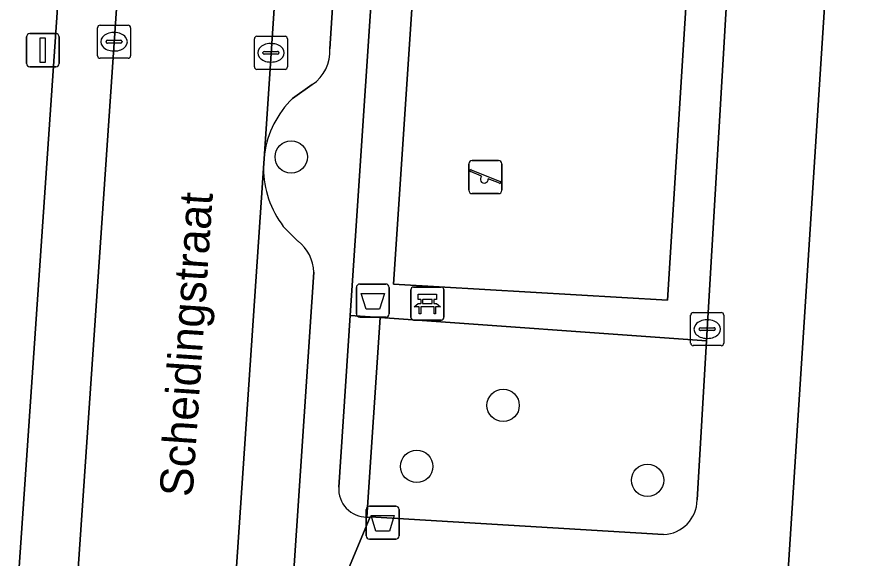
# Model space of a CAD drawing. Extents: x 160349 to 161355, y 381727 to 382854.
# Drawn here: x 160524.64 to 160550.69, y 382082.48 to 382098.86 of the extents above; entities that cross this region are included whole.
import ezdxf

# ---------------------------------------------------------------- set-up
doc = ezdxf.new("R2010")
doc.units = 0
for name, color, linetype in [('IMGEO_Afvalbak', 7, 'Continuous'), ('IMGEO_Bank', 7, 'Continuous'), ('IMGEO_Boom', 7, 'Continuous'), ('IMGEO_Erf', 7, 'Continuous'), ('IMGEO_Groenvoorziening', 7, 'Continuous'), ('IMGEO_Haag', 7, 'Continuous'), ('IMGEO_Kolk', 7, 'Continuous'), ('IMGEO_Lichtmast', 7, 'Continuous'), ('IMGEO_Openbare_ruimte_label', 7, 'Continuous'), ('IMGEO_Parkeervlak_open', 7, 'Continuous'), ('IMGEO_Rijbaan_lokaal_open', 7, 'Continuous'), ('IMGEO_Speelvoorziening', 7, 'Continuous'), ('IMGEO_Terreindeel_zand', 7, 'Continuous'), ('IMGEO_Voetpad_open', 7, 'Continuous')]:
    doc.layers.add(name, color=color, linetype=linetype)

msp = doc.modelspace()

# ---------------------------------------------------------------- linework, layer by layer
at = {"layer": 'IMGEO_Afvalbak'}
for p, q in [((160534.907, 382089.89), (160534.907, 382090.69)), ((160534.907, 382090.69), (160534.907, 382089.89)), ((160535.007, 382090.79), (160535.797, 382090.79)), ((160535.797, 382090.79), (160535.007, 382090.79)), ((160535.897, 382090.69), (160535.897, 382089.89)), ((160535.897, 382089.89), (160535.897, 382090.69)), ((160535.797, 382089.79), (160535.007, 382089.79)), ((160535.007, 382089.79), (160535.797, 382089.79)), ((160535.207, 382083.169), (160535.207, 382083.969)), ((160535.207, 382083.969), (160535.207, 382083.169)), ((160535.307, 382084.069), (160536.097, 382084.069)), ((160536.097, 382084.069), (160535.307, 382084.069)), ((160536.197, 382083.969), (160536.197, 382083.169)), ((160536.197, 382083.169), (160536.197, 382083.969)), ((160536.097, 382083.069), (160535.307, 382083.069)), ((160535.307, 382083.069), (160536.097, 382083.069))]:
    msp.add_line(p, q, dxfattribs=at)
for points in [[(160535.05, 382090.504), (160535.754, 382090.504), (160535.605, 382090.034), (160535.199, 382090.034), (160535.05, 382090.504)], [(160535.35, 382083.783), (160536.054, 382083.783), (160535.905, 382083.313), (160535.499, 382083.313), (160535.35, 382083.783)]]:
    msp.add_lwpolyline(points, dxfattribs=at)
for centre, start, end in [((160535.007, 382090.69), 90, 180), ((160535.007, 382090.69), 90, 180), ((160535.797, 382090.69), 0, 90), ((160535.797, 382090.69), 360, 90), ((160535.007, 382089.89), 180, 270), ((160535.007, 382089.89), 180, 270), ((160535.797, 382089.89), 270, 0), ((160535.797, 382089.89), 270, 0), ((160535.307, 382083.969), 90, 180), ((160535.307, 382083.969), 90, 180), ((160536.097, 382083.969), 0, 90), ((160536.097, 382083.969), 360, 90), ((160535.307, 382083.169), 180, 270), ((160535.307, 382083.169), 180, 270), ((160536.097, 382083.169), 270, 0), ((160536.097, 382083.169), 270, 0)]:
    msp.add_arc(centre, 0.1, start, end, dxfattribs=at)
at = {"layer": 'IMGEO_Bank'}
for p, q in [((160536.631, 382090.7), (160537.472, 382090.7)), ((160537.472, 382090.7), (160536.631, 382090.7)), ((160536.556, 382089.775), (160536.556, 382090.616)), ((160536.556, 382090.616), (160536.556, 382089.775)), ((160537.556, 382090.625), (160537.556, 382089.784)), ((160537.556, 382089.784), (160537.556, 382090.625)), ((160536.865, 382090.206), (160536.865, 382090.312)), ((160536.909, 382090.312), (160536.909, 382090.206)), ((160537.197, 382090.318), (160536.915, 382090.318)), ((160536.915, 382090.2), (160537.197, 382090.2)), ((160537.203, 382090.206), (160537.203, 382090.312)), ((160537.247, 382090.312), (160537.247, 382090.206)), ((160537.253, 382090.098), (160536.86, 382090.098)), ((160537.481, 382089.7), (160536.64, 382089.7)), ((160536.64, 382089.7), (160537.481, 382089.7))]:
    msp.add_line(p, q, dxfattribs=at)
for points in [[(160536.859, 382090.318), (160536.773, 382090.318), (160536.773, 382090.479), (160537.336, 382090.479), (160537.336, 382090.318), (160537.253, 382090.318)], [(160536.803, 382090.098), (160536.661, 382090.098), (160536.773, 382090.2), (160536.859, 382090.2)], [(160537.253, 382090.2), (160537.336, 382090.2), (160537.448, 382090.098), (160537.309, 382090.098)], [(160536.853, 382090.091), (160536.853, 382089.884), (160536.81, 382089.884), (160536.81, 382090.091)], [(160537.303, 382090.091), (160537.303, 382089.884), (160537.259, 382089.884), (160537.259, 382090.091)]]:
    msp.add_lwpolyline(points, dxfattribs=at)
for centre, radius, start, end in [((160536.634, 382090.622), 0.0779, 92.4484, 184.2845), ((160536.634, 382090.622), 0.0779, 92.4484, 184.2845), ((160537.478, 382090.622), 0.0779, 2.4484, 94.2845), ((160537.478, 382090.622), 0.0779, 2.4484, 94.2845), ((160536.858, 382090.311), 0.00671, 2.8957, 87.1043), ((160536.858, 382090.207), 0.00671, 272.8957, 357.1043), ((160536.915, 382090.311), 0.00671, 92.8957, 177.1043), ((160536.915, 382090.207), 0.00671, 182.8957, 267.1043), ((160537.197, 382090.311), 0.00671, 2.8957, 87.1043), ((160537.197, 382090.207), 0.00671, 272.8957, 357.1043), ((160537.254, 382090.311), 0.00671, 92.8957, 177.1043), ((160537.254, 382090.207), 0.00671, 182.8957, 267.1043), ((160536.803, 382090.091), 0.00671, 2.8957, 87.1043), ((160536.86, 382090.091), 0.00671, 92.8957, 177.1043), ((160537.252, 382090.091), 0.00671, 2.8957, 87.1043), ((160537.309, 382090.091), 0.00671, 92.8957, 177.1043), ((160536.634, 382089.778), 0.0779, 182.4484, 274.2845), ((160536.634, 382089.778), 0.0779, 182.4484, 274.2845), ((160537.478, 382089.778), 0.0779, 272.4484, 4.2845), ((160537.478, 382089.778), 0.0779, 272.4484, 4.2845)]:
    msp.add_arc(centre, radius, start, end, dxfattribs=at)
at = {"layer": 'IMGEO_Boom'}
for centre in [(160532.934, 382094.634), (160539.348, 382087.119), (160536.733, 382085.273), (160543.72, 382084.853)]:
    msp.add_circle(centre, 0.489, dxfattribs=at)
at = {"layer": 'IMGEO_Erf'}
msp.add_lwpolyline([(160552.29, 382081.786), (160552.642, 382087.17), (160552.972, 382092.23), (160552.992, 382092.532), (160551.734, 382092.608), (160552.089, 382098.046), (160552.44, 382103.429), (160552.792, 382108.822), (160553.148, 382114.275), (160550.061, 382114.509), (160545.472, 382043.358), (160548.507, 382043.145), (160548.561, 382043.975), (160548.924, 382049.541), (160549.276, 382054.926), (160549.626, 382060.294), (160549.98, 382065.716), (160549.987, 382065.83), (160551.243, 382065.748), (160551.586, 382070.997), (160551.938, 382076.393)], close=True, dxfattribs=at)
at = {"layer": 'IMGEO_Groenvoorziening'}
for points in [[(160535.629, 382089.776), (160534.721, 382089.841), (160534.374, 382084.644)], [(160545.503, 382089.073), (160535.629, 382089.776), (160535.225, 382083.738)], [(160535.225, 382083.738), (160535.629, 382089.776)], [(160545.217, 382084.257), (160545.503, 382089.073)], [(160535.329, 382083.745), (160544.204, 382083.212)]]:
    msp.add_lwpolyline(points, dxfattribs=at)
for centre, radius, start, end in [((160535.223, 382084.589), 0.851, 176.2628, 270.1513), ((160544.168, 382084.26), 1.049, 271.9626, 359.819), ((160535.216, 382084.646), 0.908, 270.5609, 277.1404)]:
    msp.add_arc(centre, radius, start, end, dxfattribs=at)
at = {"layer": 'IMGEO_Haag'}
for points in [[(160535.629, 382089.776), (160534.721, 382089.841), (160534.374, 382084.644)], [(160535.225, 382083.738), (160535.629, 382089.776)]]:
    msp.add_lwpolyline(points, dxfattribs=at)
msp.add_arc((160535.223, 382084.589), 0.851, 176.2628, 270.1513, dxfattribs=at)
at = {"layer": 'IMGEO_Kolk'}
for p, q in [((160527.073, 382097.694), (160527.073, 382098.546)), ((160527.148, 382098.62), (160528, 382098.62)), ((160528.074, 382098.546), (160528.074, 382097.694)), ((160527.561, 382098.4), (160527.586, 382098.4)), ((160531.821, 382097.359), (160531.821, 382098.211)), ((160531.896, 382098.285), (160532.748, 382098.285)), ((160532.822, 382098.211), (160532.822, 382097.359)), ((160527.332, 382098.114), (160527.332, 382098.126)), ((160527.77, 382098.077), (160527.372, 382098.077)), ((160527.375, 382098.163), (160527.773, 382098.163)), ((160527.816, 382098.126), (160527.816, 382098.114)), ((160532.309, 382098.065), (160532.334, 382098.065)), ((160527.584, 382097.84), (160527.559, 382097.84)), ((160532.08, 382097.779), (160532.08, 382097.791)), ((160532.518, 382097.742), (160532.12, 382097.742)), ((160532.123, 382097.828), (160532.521, 382097.828)), ((160532.564, 382097.791), (160532.564, 382097.779)), ((160528, 382097.62), (160527.148, 382097.62)), ((160532.332, 382097.505), (160532.307, 382097.505)), ((160532.748, 382097.285), (160531.896, 382097.285)), ((160545.099, 382089.926), (160545.951, 382089.926)), ((160545.024, 382089), (160545.024, 382089.852)), ((160545.512, 382089.706), (160545.537, 382089.706)), ((160546.025, 382089.852), (160546.025, 382089)), ((160545.283, 382089.42), (160545.283, 382089.432)), ((160545.721, 382089.383), (160545.323, 382089.383)), ((160545.326, 382089.469), (160545.724, 382089.469)), ((160545.767, 382089.432), (160545.767, 382089.42)), ((160545.535, 382089.146), (160545.51, 382089.146)), ((160545.951, 382088.926), (160545.099, 382088.926))]:
    msp.add_line(p, q, dxfattribs=at)
for points in [[(160527.073, 382097.694), (160527.073, 382098.546)], [(160527.148, 382098.62), (160528, 382098.62)], [(160528.074, 382098.546), (160528.074, 382097.694)], [(160531.821, 382097.359), (160531.821, 382098.211)], [(160531.896, 382098.285), (160532.748, 382098.285)], [(160532.822, 382098.211), (160532.822, 382097.359)], [(160528, 382097.62), (160527.148, 382097.62)], [(160532.748, 382097.285), (160531.896, 382097.285)], [(160545.099, 382089.926), (160545.951, 382089.926)], [(160545.024, 382089), (160545.024, 382089.852)], [(160546.025, 382089.852), (160546.025, 382089)], [(160545.951, 382088.926), (160545.099, 382088.926)]]:
    msp.add_lwpolyline(points, dxfattribs=at)
for centre, radius, start, end in [((160527.15, 382098.544), 0.0765, 91.552, 178.448), ((160527.15, 382098.544), 0.0765, 91.552, 178.448), ((160527.998, 382098.544), 0.0765, 1.552, 88.448), ((160527.998, 382098.544), 0.0765, 1.552, 88.448), ((160531.898, 382098.209), 0.0765, 91.552, 178.448), ((160531.898, 382098.209), 0.0765, 91.552, 178.448), ((160532.746, 382098.209), 0.0765, 1.552, 88.448), ((160532.746, 382098.209), 0.0765, 1.552, 88.448), ((160527.372, 382098.123), 0.0403, 85.8775, 175.7526), ((160527.369, 382098.113), 0.0366, 178.938, 274.7102), ((160527.773, 382098.12), 0.043, 264.8664, 352.4533), ((160527.777, 382098.125), 0.0386, 1.7309, 96.639), ((160527.15, 382097.696), 0.0765, 181.552, 268.448), ((160527.15, 382097.696), 0.0765, 181.552, 268.448), ((160527.998, 382097.696), 0.0765, 271.552, 358.448), ((160527.998, 382097.696), 0.0765, 271.552, 358.448), ((160532.12, 382097.788), 0.0403, 85.8775, 175.7526), ((160532.117, 382097.778), 0.0366, 178.938, 274.7102), ((160532.521, 382097.785), 0.043, 264.8664, 352.4533), ((160532.525, 382097.79), 0.0386, 1.7309, 96.639), ((160531.898, 382097.361), 0.0765, 181.552, 268.448), ((160531.898, 382097.361), 0.0765, 181.552, 268.448), ((160532.746, 382097.361), 0.0765, 271.552, 358.448), ((160532.746, 382097.361), 0.0765, 271.552, 358.448), ((160545.101, 382089.85), 0.0765, 91.552, 178.448), ((160545.101, 382089.85), 0.0765, 91.552, 178.448), ((160545.949, 382089.85), 0.0765, 1.552, 88.448), ((160545.949, 382089.85), 0.0765, 1.552, 88.448), ((160545.323, 382089.429), 0.0403, 85.8775, 175.7526), ((160545.32, 382089.419), 0.0366, 178.938, 274.7102), ((160545.724, 382089.426), 0.043, 264.8664, 352.4533), ((160545.728, 382089.431), 0.0386, 1.7309, 96.639), ((160545.101, 382089.002), 0.0765, 181.552, 268.448), ((160545.101, 382089.002), 0.0765, 181.552, 268.448), ((160545.949, 382089.002), 0.0765, 271.552, 358.448), ((160545.949, 382089.002), 0.0765, 271.552, 358.448)]:
    msp.add_arc(centre, radius, start, end, dxfattribs=at)
for centre, major_axis, ratio, start_param, end_param in [((160527.56, 382098.12), (-0.387, 0.002), 0.722429, 4.712389, 7.853982), ((160527.585, 382098.12), (-0.39, 0.002), 0.717154, 1.570796, 4.712389), ((160532.308, 382097.785), (-0.387, 0.002), 0.722429, 4.712389, 7.853982), ((160532.333, 382097.785), (-0.39, 0.002), 0.717154, 1.570796, 4.712389), ((160545.511, 382089.426), (-0.387, 0.002), 0.722429, 4.712389, 7.853982), ((160545.536, 382089.426), (-0.39, 0.002), 0.717154, 1.570796, 4.712389)]:
    msp.add_ellipse(centre, major_axis=major_axis, ratio=ratio, start_param=start_param, end_param=end_param, dxfattribs=at)
at = {"layer": 'IMGEO_Lichtmast'}
for p, q in [((160524.921, 382097.465), (160524.921, 382098.265)), ((160524.921, 382098.265), (160524.921, 382097.465)), ((160525.021, 382098.365), (160525.811, 382098.365)), ((160525.811, 382098.365), (160525.021, 382098.365)), ((160525.911, 382098.265), (160525.911, 382097.465)), ((160525.911, 382097.465), (160525.911, 382098.265)), ((160525.811, 382097.365), (160525.021, 382097.365)), ((160525.021, 382097.365), (160525.811, 382097.365))]:
    msp.add_line(p, q, dxfattribs=at)
msp.add_lwpolyline([(160525.341, 382098.24), (160525.491, 382098.24), (160525.491, 382097.49), (160525.341, 382097.49), (160525.341, 382098.24)], dxfattribs=at)
for centre, start, end in [((160525.021, 382098.265), 90, 180), ((160525.021, 382098.265), 90, 180), ((160525.811, 382098.265), 0, 90), ((160525.811, 382098.265), 360, 90), ((160525.021, 382097.465), 180, 270), ((160525.021, 382097.465), 180, 270), ((160525.811, 382097.465), 270, 0), ((160525.811, 382097.465), 270, 0)]:
    msp.add_arc(centre, 0.1, start, end, dxfattribs=at)
at = {"layer": 'IMGEO_Parkeervlak_open'}
for points in [[(160526.212, 382078.198), (160528.46, 382111.058), (160529.2, 382122.284), (160529.238, 382122.868)], [(160527.294, 382120.049), (160524.642, 382081.346)], [(160533.568, 382116.409), (160532.124, 382094.725)], [(160534.107, 382097.903), (160535.114, 382113.508)], [(160532.976, 382096.404), (160533.573, 382096.823)], [(160532.095, 382094.296), (160531, 382078.07)], [(160533.14, 382092.087), (160532.696, 382092.531)], [(160532.921, 382080.773), (160533.622, 382091.147)]]:
    msp.add_lwpolyline(points, dxfattribs=at)
for centre, radius, start, end in [((160532.868, 382097.844), 1.241, 304.6388, 2.7415), ((160535.031, 382094.306), 2.937, 134.3994, 171.7901), ((160535.04, 382094.314), 2.945, 180.3466, 217.2618), ((160532.348, 382091.087), 1.276, 2.6867, 51.6077)]:
    msp.add_arc(centre, radius, start, end, dxfattribs=at)
at = {"layer": 'IMGEO_Rijbaan_lokaal_open'}
msp.add_lwpolyline([(160532.124, 382094.725), (160533.568, 382116.409), (160533.754, 382119.181), (160533.945, 382121.958), (160529.2, 382122.284), (160528.46, 382111.058), (160526.212, 382078.198), (160526.177, 382077.688), (160530.952, 382077.354), (160531, 382078.07), (160532.095, 382094.296)], close=True, dxfattribs=at)
at = {"layer": 'IMGEO_Speelvoorziening'}
for p, q in [((160538.315, 382093.625), (160538.315, 382094.425)), ((160538.315, 382094.425), (160538.315, 382093.625)), ((160538.415, 382094.525), (160539.205, 382094.525)), ((160539.205, 382094.525), (160538.415, 382094.525)), ((160539.305, 382094.425), (160539.305, 382093.625)), ((160539.305, 382093.625), (160539.305, 382094.425)), ((160538.698, 382094.053), (160538.359, 382094.19)), ((160538.384, 382094.25), (160539.26, 382093.897)), ((160539.236, 382093.837), (160538.896, 382093.974)), ((160539.205, 382093.525), (160538.415, 382093.525)), ((160538.415, 382093.525), (160539.205, 382093.525))]:
    msp.add_line(p, q, dxfattribs=at)
for centre, radius, start, end in [((160538.415, 382094.425), 0.1, 90, 180), ((160538.415, 382094.425), 0.1, 90, 180), ((160539.205, 382094.425), 0.1, 0, 90), ((160539.205, 382094.425), 0.1, 360, 90), ((160538.372, 382094.22), 0.0327, 68.078, 248.078), ((160538.777, 382093.963), 0.12, 130.9928, 5.1632), ((160539.248, 382093.867), 0.0327, 248.078, 68.078), ((160538.415, 382093.625), 0.1, 180, 270), ((160538.415, 382093.625), 0.1, 180, 270), ((160539.205, 382093.625), 0.1, 270, 0), ((160539.205, 382093.625), 0.1, 270, 0)]:
    msp.add_arc(centre, radius, start, end, dxfattribs=at)
at = {"layer": 'IMGEO_Terreindeel_zand'}
msp.add_lwpolyline([(160544.32, 382090.302), (160545.641, 382111.4), (160545.374, 382111.436), (160545.482, 382112.364), (160537.505, 382112.874), (160536.026, 382090.785)], close=True, dxfattribs=at)
at = {"layer": 'IMGEO_Voetpad_open'}
for points in [[(160524.642, 382081.346), (160527.294, 382120.049)], [(160541.81, 382045.609), (160532.964, 382046.126), (160528.807, 382045.931), (160528.662, 382043.535), (160530.648, 382043.401), (160545.411, 382042.407), (160545.472, 382043.358), (160550.061, 382114.509)], [(160535.114, 382113.508), (160534.107, 382097.903)], [(160534.374, 382084.644), (160534.721, 382089.841), (160536.261, 382112.942)], [(160536.261, 382112.942), (160534.721, 382089.841), (160535.629, 382089.776), (160545.503, 382089.073), (160546.889, 382112.44)], [(160546.889, 382112.44), (160545.503, 382089.073), (160545.217, 382084.257)], [(160533.573, 382096.823), (160532.976, 382096.404)], [(160532.124, 382094.725), (160532.095, 382094.296)], [(160532.696, 382092.531), (160533.14, 382092.087)], [(160533.622, 382091.147), (160532.921, 382080.773)], [(160544.204, 382083.212), (160535.329, 382083.745), (160534.547, 382081.878), (160544.338, 382081.192), (160544.351, 382081.388), (160544.923, 382081.351), (160544.499, 382074.771), (160543.927, 382074.808), (160543.765, 382072.293), (160544.336, 382072.256), (160543.949, 382066.245), (160543.378, 382066.282), (160543.388, 382066.435), (160533.565, 382067.123), (160533.047, 382064.161), (160533.05, 382064.002)], [(160534.547, 382081.878), (160535.329, 382083.745)]]:
    msp.add_lwpolyline(points, dxfattribs=at)
msp.add_lwpolyline([(160545.482, 382112.364), (160545.374, 382111.436), (160545.641, 382111.4), (160544.32, 382090.302), (160536.026, 382090.785), (160537.505, 382112.874)], close=True, dxfattribs=at)
for centre, radius, start, end in [((160532.868, 382097.844), 1.241, 304.6388, 2.7415), ((160535.031, 382094.306), 2.937, 134.3994, 171.7901), ((160535.04, 382094.314), 2.945, 180.3466, 217.2618), ((160532.348, 382091.087), 1.276, 2.6867, 51.6077), ((160535.223, 382084.589), 0.851, 176.2628, 270.1513), ((160544.168, 382084.26), 1.049, 271.9626, 359.819), ((160535.216, 382084.646), 0.908, 270.5609, 277.1404)]:
    msp.add_arc(centre, radius, start, end, dxfattribs=at)

# ---------------------------------------------------------------- texts
at = {"layer": 'IMGEO_Openbare_ruimte_label'}
msp.add_text('Scheidingstraat', height=1, rotation=86.1593, dxfattribs=at).set_placement((160529.945, 382084.331))

doc.saveas('drawing.dxf')
